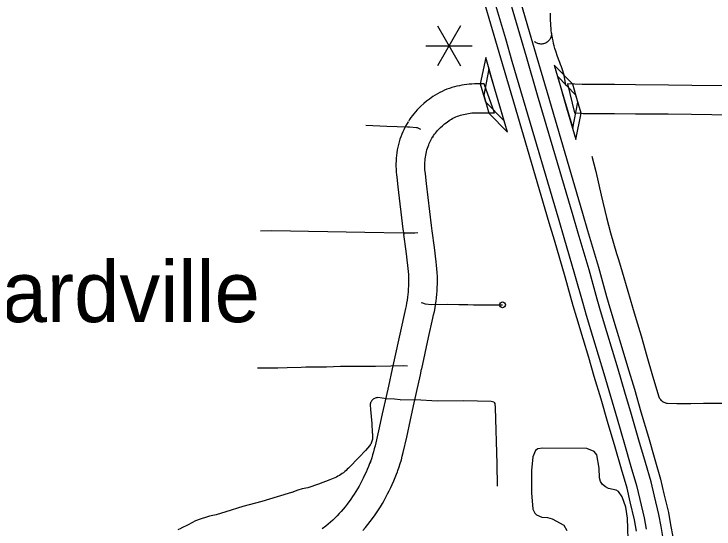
# Model space of a CAD drawing. Extents: x -19 to 366, y -4 to 359.
# Drawn here: x 154.857 to 156.004, y 185.581 to 186.425 of the extents above; entities that cross this region are included whole.
import ezdxf

# ---------------------------------------------------------------- set-up
doc = ezdxf.new("R2010")
doc.units = 0
for name, color, linetype in [('3', 7, 'Continuous'), ('R_Contour Annot', 7, 'Continuous'), ('R_Exist Surface Annot', 7, 'Continuous'), ('R_Horz Alg Annot', 7, 'Continuous'), ('R_ROW', 7, 'Continuous'), ('R_Temp Easement', 7, 'Continuous'), ('R_Xsect Slope', 7, 'Continuous'), ('Sheet Fence', 7, 'Continuous'), ('T_Vehicle Path Lt Minor', 7, 'Continuous')]:
    doc.layers.add(name, color=color, linetype=linetype)

msp = doc.modelspace()

# ---------------------------------------------------------------- linework, layer by layer
at = {"layer": '3'}
msp.add_lwpolyline([(155.7612, 186.3082), (155.7583, 186.3249)], dxfattribs=at)
at = {"layer": 'R_Contour Annot'}
for p, q in [((155.6218, 186.2632), (155.6224, 186.2632)), ((155.6224, 186.2632), (155.6441, 186.2631)), ((155.5431, 186.2238), (155.5429, 186.2235)), ((155.5423, 186.0697), (155.5423, 186.0698)), ((155.4954, 186.0637), (155.4953, 186.0638)), ((155.5476, 185.9489), (155.5477, 185.9493)), ((155.5248, 185.8435), (155.5249, 185.8436)), ((155.5127, 185.788), (155.5127, 185.788)), ((155.485, 185.675), (155.4851, 185.6751))]:
    msp.add_line(p, q, dxfattribs=at)
for points in [[(155.7877, 186.3098), (155.7639, 186.3107), (155.7751, 186.2629)], [(155.6232, 186.3105), (155.6194, 186.3107), (155.6153, 186.3107), (155.6112, 186.3106), (155.607, 186.3103), (155.6029, 186.31), (155.5988, 186.3096), (155.5947, 186.309), (155.5908, 186.3084), (155.5867, 186.3076), (155.5825, 186.3067), (155.5784, 186.3057), (155.5743, 186.3045), (155.5703, 186.3031), (155.5663, 186.3017), (155.5623, 186.3001), (155.5584, 186.2983), (155.5546, 186.2964), (155.5508, 186.2944), (155.5471, 186.2923), (155.5431, 186.2898), (155.5377, 186.2858), (155.5329, 186.2821), (155.5283, 186.2783), (155.5233, 186.274), (155.5202, 186.2708), (155.5175, 186.268), (155.5148, 186.265), (155.5121, 186.2618), (155.5096, 186.2586), (155.5073, 186.2554), (155.505, 186.2521), (155.503, 186.249)], [(155.6441, 186.2631), (155.6273, 186.3105), (155.6226, 186.3106)], [(156.0348, 186.3074), (155.9677, 186.3081), (155.9295, 186.3087), (155.8756, 186.3092), (155.8412, 186.3094), (155.8094, 186.3094), (155.7909, 186.3097), (155.788, 186.3098)], [(155.5429, 186.2235), (155.5445, 186.2259), (155.5459, 186.228), (155.5474, 186.2301), (155.549, 186.2321), (155.5505, 186.2339), (155.5523, 186.2359), (155.554, 186.2377), (155.5555, 186.2392), (155.5588, 186.242), (155.5625, 186.2451), (155.5664, 186.2481), (155.5697, 186.2506), (155.5715, 186.2517), (155.5738, 186.253), (155.5761, 186.2543), (155.5785, 186.2554), (155.5809, 186.2565), (155.5834, 186.2575), (155.5859, 186.2584), (155.5883, 186.2592), (155.5909, 186.26), (155.5935, 186.2606), (155.5961, 186.2612), (155.5988, 186.2617), (155.6017, 186.2622), (155.6045, 186.2626), (155.6073, 186.2629), (155.6102, 186.2631), (155.613, 186.2632), (155.6158, 186.2633), (155.6187, 186.2633), (155.6218, 186.2632)], [(155.7751, 186.2629), (155.786, 186.2625)], [(155.7858, 186.2625), (155.7894, 186.2623), (155.8091, 186.2621), (155.841, 186.262), (155.8752, 186.2618), (155.9289, 186.2614), (155.967, 186.2608), (156.0341, 186.26)], [(155.5028, 186.2487), (155.501, 186.2457), (155.4991, 186.2423), (155.4973, 186.2389), (155.4955, 186.2354), (155.4939, 186.2318), (155.4924, 186.2282), (155.4908, 186.224), (155.4893, 186.2198), (155.488, 186.2155), (155.4868, 186.2111), (155.4858, 186.2067), (155.4849, 186.2023), (155.4841, 186.1978), (155.4835, 186.1933), (155.4831, 186.1888), (155.4828, 186.1843), (155.4826, 186.1798), (155.4826, 186.1752), (155.4828, 186.1708), (155.483, 186.1662), (155.4835, 186.1617), (155.484, 186.1579), (155.4857, 186.1419), (155.4942, 186.0725), (155.4954, 186.0637)], [(155.5423, 186.0698), (155.5412, 186.0785), (155.5328, 186.1473), (155.531, 186.1635), (155.5305, 186.1671), (155.5302, 186.17), (155.5301, 186.173), (155.53, 186.176), (155.53, 186.1789), (155.5301, 186.1819), (155.5303, 186.1849), (155.5306, 186.1878), (155.5309, 186.1907), (155.5314, 186.1936), (155.532, 186.1966), (155.5327, 186.1994), (155.5335, 186.2023), (155.5344, 186.2051), (155.5353, 186.208), (155.5364, 186.2107), (155.5373, 186.213), (155.5383, 186.2151), (155.5393, 186.2172), (155.5405, 186.2194), (155.5417, 186.2215), (155.5431, 186.2238)], [(155.5477, 185.9493), (155.5485, 185.9546), (155.5492, 185.9603), (155.5497, 185.9659), (155.5502, 185.9715), (155.5505, 185.9771), (155.5507, 185.983), (155.5507, 185.9892), (155.5506, 185.9953), (155.5503, 186.0014), (155.5498, 186.0075), (155.5491, 186.0136), (155.5484, 186.0191), (155.5458, 186.0423), (155.5423, 186.0697)], [(155.4953, 186.0638), (155.4988, 186.0367), (155.5014, 186.0133), (155.5021, 186.0079), (155.5026, 186.0031), (155.503, 185.9983), (155.5033, 185.9934), (155.5034, 185.9886), (155.5034, 185.9839), (155.5032, 185.9795), (155.5029, 185.9748), (155.5026, 185.9701), (155.5021, 185.9655), (155.5015, 185.961), (155.5008, 185.9561)], [(155.5009, 185.9565), (155.5001, 185.9516), (155.4992, 185.9471), (155.4983, 185.9426), (155.4971, 185.9377), (155.4899, 185.9055), (155.4786, 185.8537)], [(155.5249, 185.8436), (155.5362, 185.8953), (155.5433, 185.927), (155.5445, 185.9322), (155.5457, 185.9379), (155.5467, 185.9435), (155.5476, 185.9489)], [(155.4786, 185.8537), (155.4764, 185.8439), (155.4703, 185.8153), (155.4665, 185.7983)], [(155.5127, 185.788), (155.5165, 185.8052), (155.5227, 185.8338), (155.5248, 185.8435)], [(155.4665, 185.7983), (155.4603, 185.7703), (155.4543, 185.7421), (155.4485, 185.7178), (155.4472, 185.7126), (155.4459, 185.7077), (155.4445, 185.7028), (155.4429, 185.698), (155.4413, 185.6932), (155.4406, 185.6914)], [(155.4851, 185.6751), (155.4859, 185.6773), (155.4879, 185.6831), (155.4898, 185.689), (155.4915, 185.6949), (155.4931, 185.7008), (155.4945, 185.7065), (155.5005, 185.7317), (155.5066, 185.7603), (155.5127, 185.788)], [(155.4407, 185.6915), (155.4395, 185.6885), (155.4377, 185.6837), (155.4357, 185.6791), (155.4336, 185.6745), (155.4313, 185.6696), (155.429, 185.6647), (155.4268, 185.6602), (155.4245, 185.6558), (155.4221, 185.6515), (155.4196, 185.6472), (155.4171, 185.6429), (155.4144, 185.6387), (155.4116, 185.6346), (155.4088, 185.6305), (155.4026, 185.622), (155.3995, 185.618), (155.3963, 185.6141), (155.393, 185.6103), (155.3896, 185.6066), (155.3862, 185.6029), (155.3826, 185.5994), (155.379, 185.5959), (155.3752, 185.5925), (155.3714, 185.5893), (155.3675, 185.5861), (155.3617, 185.5815)], [(155.4285, 185.579), (155.4326, 185.5838), (155.4365, 185.5886), (155.4404, 185.5935), (155.4473, 185.6029), (155.4507, 185.6079), (155.454, 185.6128), (155.4573, 185.6179), (155.4604, 185.623), (155.4634, 185.6283), (155.4663, 185.6335), (155.469, 185.6388), (155.4717, 185.6442), (155.4741, 185.6493), (155.4766, 185.6545), (155.4791, 185.6602), (155.4815, 185.6658), (155.4837, 185.6715), (155.485, 185.675)]]:
    msp.add_lwpolyline(points, dxfattribs=at)
at = {"layer": 'R_Exist Surface Annot'}
for points in [[(155.6483, 186.5752), (155.6602, 186.5356), (155.6752, 186.4846), (155.701, 186.3965), (155.712, 186.3595), (155.7304, 186.2967), (155.7885, 186.099)], [(155.6089, 186.565), (155.6212, 186.524), (155.6362, 186.4731), (155.662, 186.385), (155.6729, 186.3479), (155.6913, 186.2852), (155.7495, 186.0875)], [(155.7731, 186.0944), (155.7149, 186.2922), (155.6965, 186.3549), (155.6856, 186.392), (155.6598, 186.4801), (155.6448, 186.531), (155.6328, 186.5711)], [(155.734, 186.083), (155.6759, 186.2807), (155.6575, 186.3434), (155.6465, 186.3805), (155.6207, 186.4686), (155.6058, 186.5194), (155.5933, 186.5609)], [(155.9206, 185.5659), (155.9172, 185.5853), (155.9135, 185.605), (155.9063, 185.6352), (155.9009, 185.6588), (155.8916, 185.6906), (155.881, 185.7271), (155.8688, 185.7689), (155.858, 185.8058), (155.8468, 185.8431), (155.8378, 185.8739), (155.8285, 185.9045), (155.818, 185.9389), (155.8125, 185.958), (155.7992, 186.0059), (155.7815, 186.0659), (155.7731, 186.0944)], [(155.7885, 186.099), (155.7969, 186.0704), (155.8147, 186.0104), (155.828, 185.9624), (155.8335, 185.9435), (155.8439, 185.9092), (155.8532, 185.8785), (155.8623, 185.8477), (155.8735, 185.8103), (155.8842, 185.7734), (155.8965, 185.7316), (155.907, 185.6951), (155.9165, 185.6629), (155.922, 185.6389), (155.9292, 185.6083), (155.933, 185.5882), (155.9365, 185.5686)], [(155.8771, 185.578), (155.8736, 185.5965), (155.8666, 185.626), (155.8615, 185.6485), (155.8525, 185.6792), (155.8419, 185.7157), (155.8297, 185.7574), (155.819, 185.7942), (155.8078, 185.8315), (155.7988, 185.8623), (155.7896, 185.8927), (155.779, 185.9273), (155.7733, 185.9469), (155.7601, 185.9947), (155.7424, 186.0544), (155.734, 186.083)], [(155.7495, 186.0875), (155.7578, 186.0589), (155.7755, 185.9991), (155.7888, 185.9513), (155.7944, 185.9319), (155.805, 185.8974), (155.8142, 185.8669), (155.8232, 185.8361), (155.8344, 185.7988), (155.8451, 185.762), (155.8574, 185.7202), (155.8679, 185.6837), (155.8771, 185.6526), (155.8823, 185.6297), (155.8894, 185.5999), (155.8929, 185.5809)]]:
    msp.add_lwpolyline(points, dxfattribs=at)
at = {"layer": 'R_ROW'}
for points in [[(155.7378, 186.3937), (155.7373, 186.3978), (155.737, 186.4018), (155.7367, 186.4058), (155.7364, 186.4099), (155.7362, 186.4141), (155.736, 186.4181), (155.7359, 186.4222), (155.7358, 186.4264)], [(155.7378, 186.3937), (155.7378, 186.3921), (155.7376, 186.3905), (155.7373, 186.389), (155.7369, 186.3875), (155.7363, 186.386), (155.7357, 186.3846), (155.7348, 186.3833), (155.7339, 186.382), (155.7329, 186.3809), (155.7317, 186.3798), (155.7305, 186.3788), (155.7291, 186.378), (155.7277, 186.3773), (155.7263, 186.3767), (155.7248, 186.3763), (155.7232, 186.376), (155.7217, 186.3759), (155.7201, 186.3759), (155.7185, 186.376), (155.717, 186.3763), (155.7155, 186.3767), (155.714, 186.3773), (155.7126, 186.378), (155.7113, 186.3788), (155.7099, 186.3796)], [(155.7583, 186.3249), (155.7573, 186.3284), (155.7563, 186.3318), (155.7552, 186.3353), (155.7539, 186.3387), (155.7526, 186.3421), (155.7512, 186.3454), (155.7491, 186.3511), (155.7471, 186.3569), (155.7452, 186.3628), (155.7434, 186.3687), (155.7423, 186.3728), (155.7412, 186.3769), (155.7402, 186.3811), (155.7393, 186.3853), (155.7385, 186.3894), (155.7378, 186.3937)], [(155.4333, 186.2431), (155.4677, 186.2411), (155.5014, 186.2405), (155.5047, 186.2402), (155.5164, 186.2393), (155.5176, 186.2389), (155.5187, 186.2385), (155.5199, 186.238), (155.5209, 186.2375), (155.522, 186.2369), (155.523, 186.2363)], [(155.8038, 186.1923), (155.8101, 186.1669), (155.8189, 186.1285), (155.8277, 186.0916), (155.8346, 186.0668), (155.8442, 186.0329), (155.8474, 186.0227), (155.8534, 186.0028), (155.8626, 185.9711), (155.8704, 185.9447), (155.8764, 185.9244), (155.8844, 185.8981), (155.8941, 185.8644), (155.9035, 185.8321), (155.9138, 185.7978), (155.9144, 185.7964), (155.9151, 185.7951), (155.916, 185.7939), (155.917, 185.7927), (155.918, 185.7917), (155.9192, 185.7907), (155.9205, 185.7899), (155.9218, 185.7892), (155.9232, 185.7886), (155.9247, 185.7882), (155.9261, 185.7878), (155.9277, 185.7877), (155.9429, 185.7871), (155.9659, 185.7871), (155.987, 185.7876), (156.0335, 185.7875)], [(155.5188, 186.0667), (155.5137, 186.066), (155.4947, 186.0658), (155.4314, 186.0669), (155.401, 186.0676), (155.3709, 186.0685), (155.3394, 186.0689), (155.3097, 186.0694), (155.2779, 186.0697), (155.2608, 186.0692)], [(155.5242, 185.9527), (155.5262, 185.9521), (155.5307, 185.9502), (155.5409, 185.9494), (155.5677, 185.9495), (155.5857, 185.949), (155.6004, 185.9491), (155.61, 185.9487), (155.6275, 185.9486), (155.6406, 185.9485), (155.6501, 185.9486), (155.6573, 185.9486)], [(155.2555, 185.8454), (155.2736, 185.8454), (155.2891, 185.8457), (155.3046, 185.8461), (155.3273, 185.8468), (155.3352, 185.8472), (155.3509, 185.8472), (155.369, 185.8472), (155.392, 185.848), (155.4153, 185.8482), (155.4393, 185.8482), (155.4491, 185.848), (155.4741, 185.8486), (155.495, 185.8492), (155.5017, 185.8486)], [(155.4896, 185.7931), (155.4805, 185.7939), (155.4671, 185.7948), (155.4527, 185.7967), (155.4513, 185.7965), (155.4501, 185.7962), (155.4488, 185.7958), (155.4475, 185.7953), (155.4464, 185.7946), (155.4453, 185.7939), (155.4443, 185.793), (155.4434, 185.792), (155.4425, 185.791), (155.4418, 185.7898), (155.4412, 185.7886), (155.4408, 185.7874), (155.4404, 185.7861), (155.4402, 185.7848), (155.4407, 185.7773), (155.4432, 185.7544), (155.4436, 185.739), (155.444, 185.7373), (155.4443, 185.7356), (155.4445, 185.7339), (155.4445, 185.7321), (155.4444, 185.7304), (155.4442, 185.7287), (155.4438, 185.727), (155.4434, 185.7253), (155.4428, 185.7237), (155.4421, 185.7221), (155.4413, 185.7206), (155.4404, 185.7191), (155.4394, 185.7177), (155.433, 185.7101), (155.4223, 185.6991), (155.4048, 185.6813), (155.4029, 185.6792), (155.401, 185.6773), (155.399, 185.6755), (155.3968, 185.6737), (155.3946, 185.6721), (155.3924, 185.6705), (155.39, 185.6691), (155.3876, 185.6678), (155.3852, 185.6666), (155.3745, 185.6619), (155.3556, 185.6548), (155.3382, 185.6491), (155.3287, 185.647), (155.3219, 185.6449), (155.3121, 185.6413)], [(155.4896, 185.7931), (155.5145, 185.7936), (155.55, 185.7916), (155.5942, 185.7921), (155.6386, 185.7909), (155.6431, 185.7897), (155.6437, 185.7888)], [(155.6437, 185.7888), (155.6449, 185.7872), (155.6451, 185.78), (155.6482, 185.688), (155.6488, 185.6518)], [(155.3121, 185.6413), (155.3113, 185.641), (155.2882, 185.6339), (155.263, 185.6267), (155.2318, 185.6182), (155.2038, 185.6098), (155.1878, 185.6049), (155.1768, 185.6022)], [(155.1768, 185.6022), (155.1738, 185.6015), (155.1616, 185.5975), (155.1542, 185.5949), (155.1421, 185.5885), (155.1304, 185.5826), (155.1298, 185.5822), (155.1251, 185.5803)]]:
    msp.add_lwpolyline(points, dxfattribs=at)
msp.add_circle((155.6573, 185.9486), 0.00473, dxfattribs=at)
at = {"layer": 'R_Temp Easement'}
for points in [[(155.7236, 185.7137), (155.7151, 185.7129), (155.7112, 185.71), (155.7068, 185.6996), (155.7048, 185.6775), (155.705, 185.6409), (155.7073, 185.6137), (155.7106, 185.6071), (155.7131, 185.6048), (155.7216, 185.6009), (155.7309, 185.6004), (155.739, 185.5981), (155.758, 185.5878), (155.763, 185.5792)], [(155.8157, 185.6813), (155.8122, 185.7029), (155.8076, 185.7082), (155.7956, 185.7135), (155.7236, 185.7137)], [(155.8637, 185.5478), (155.8622, 185.5993), (155.8596, 185.6173), (155.8535, 185.634), (155.8474, 185.6429), (155.8436, 185.6448), (155.8309, 185.6479), (155.826, 185.6504), (155.8211, 185.6545), (155.8178, 185.6595), (155.8161, 185.665), (155.8157, 185.6813)]]:
    msp.add_lwpolyline(points, dxfattribs=at)
at = {"layer": 'R_Xsect Slope'}
for p, q in [((155.6298, 186.3537), (155.621, 186.3108)), ((155.645, 186.3019), (155.6298, 186.3537)), ((155.6352, 186.335), (155.6265, 186.2921)), ((155.6505, 186.2832), (155.6352, 186.335)), ((155.7419, 186.3414), (155.7572, 186.2896)), ((155.7725, 186.31), (155.7419, 186.3414)), ((155.7473, 186.3233), (155.7625, 186.2715)), ((155.7778, 186.292), (155.7473, 186.3233)), ((155.621, 186.3108), (155.6297, 186.2814)), ((155.6602, 186.2501), (155.645, 186.3019)), ((155.7811, 186.2806), (155.7725, 186.31)), ((155.6265, 186.2921), (155.6352, 186.2627)), ((155.7572, 186.2896), (155.7724, 186.2378)), ((155.7864, 186.2626), (155.7778, 186.292)), ((155.6297, 186.2814), (155.6602, 186.2501)), ((155.6657, 186.2314), (155.6505, 186.2832)), ((155.7724, 186.2378), (155.7811, 186.2806)), ((155.7625, 186.2715), (155.7777, 186.2197)), ((155.6352, 186.2627), (155.6657, 186.2314)), ((155.7777, 186.2197), (155.7864, 186.2626))]:
    msp.add_line(p, q, dxfattribs=at)
at = {"layer": 'Sheet Fence'}
msp.add_spline([(0, 180.8999), (7.1228, 180.9044), (14.2457, 180.9176), (21.3685, 180.9397), (28.4912, 180.9706), (35.614, 181.0103), (42.7366, 181.0589), (49.8592, 181.1163), (56.9818, 181.1825), (64.1042, 181.2575), (71.2266, 181.3414), (78.3488, 181.4341), (85.4709, 181.5357), (92.5929, 181.646), (99.7147, 181.7652), (106.8364, 181.8933), (113.9579, 182.0301), (121.0793, 182.1758), (128.2005, 182.3303), (135.3214, 182.4936), (142.4422, 182.6658), (149.5627, 182.8468), (156.683, 183.0366), (163.8031, 183.2352), (170.9229, 183.4427), (178.0425, 183.659), (185.1617, 183.8841), (192.2807, 184.1181), (199.3994, 184.3608), (206.5178, 184.6124), (213.6359, 184.8728), (220.7537, 185.1421), (227.8711, 185.4201), (234.9881, 185.707), (242.1048, 186.0027), (249.2212, 186.3073), (256.3371, 186.6206), (263.4526, 186.9428), (270.5678, 187.2738), (277.6825, 187.6136), (284.7968, 187.9622), (291.9107, 188.3197), (299.0241, 188.6859), (306.1371, 189.061), (313.2495, 189.4449), (320.3615, 189.8377), (327.4731, 190.2392), (334.5841, 190.6495), (341.6946, 191.0687)], degree=3, dxfattribs=at)
at = {"layer": 'T_Vehicle Path Lt Minor'}
for p, q in [((155.5887, 186.4057), (155.5508, 186.3401)), ((155.5508, 186.4057), (155.5887, 186.3401)), ((155.5319, 186.3729), (155.6076, 186.3729))]:
    msp.add_line(p, q, dxfattribs=at)

# ---------------------------------------------------------------- texts
at = {"layer": 'R_Horz Alg Annot'}
msp.add_text('Woodyardville', height=0.1, dxfattribs=at).set_placement((154.4199, 185.9203))

doc.saveas('drawing.dxf')
